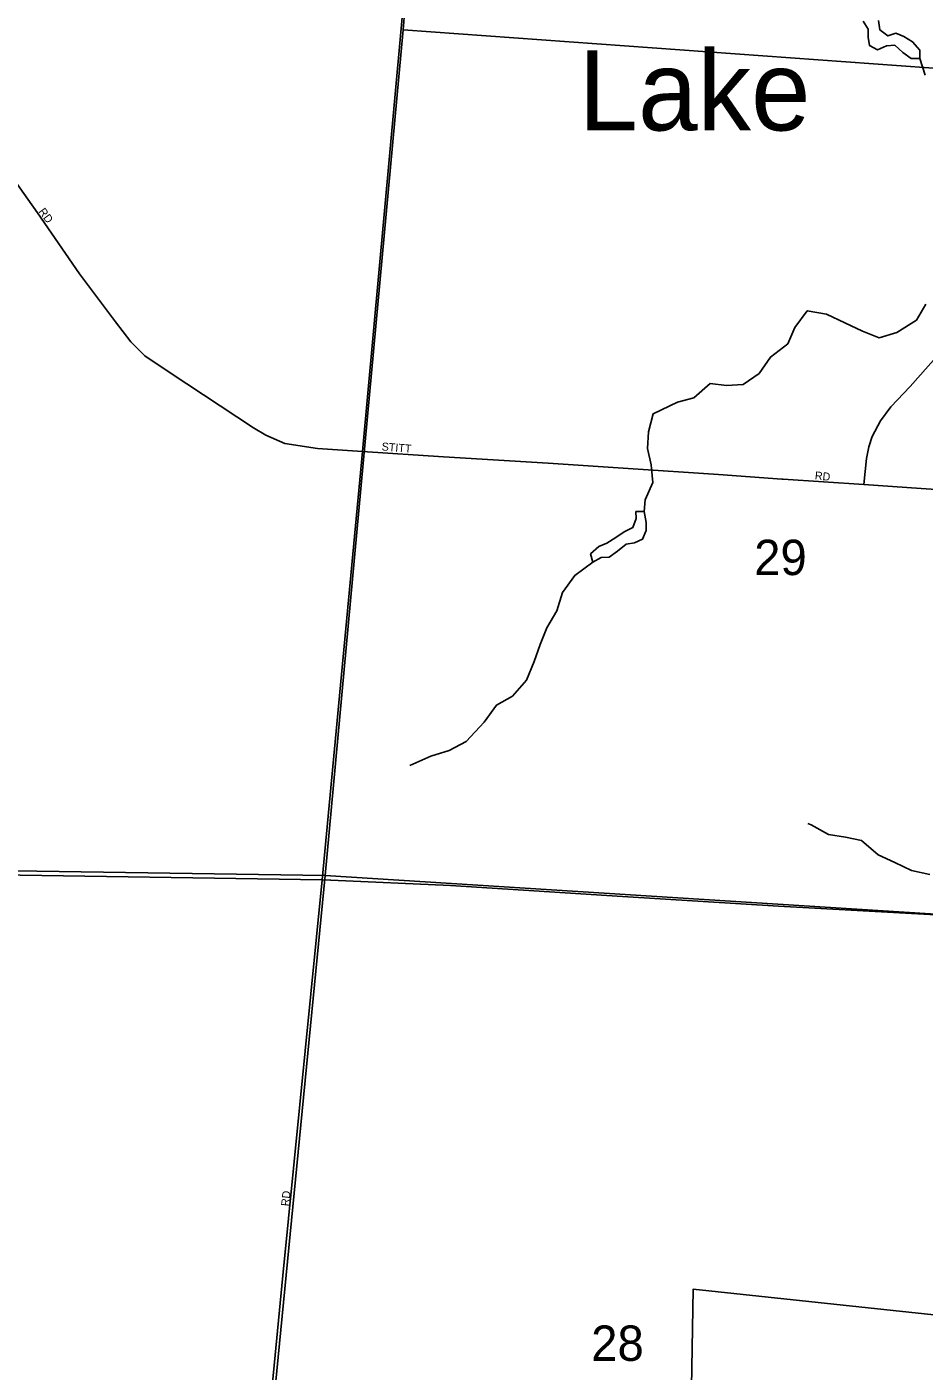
# Model space of a CAD drawing. Extents: x 0 to 1064, y 0 to 440.
# Drawn here: x 146.25 to 163.23, y 124.05 to 149.51 of the extents above; entities that cross this region are included whole.
import ezdxf

# ---------------------------------------------------------------- set-up
doc = ezdxf.new("R2010")
doc.units = 0
for name, color, linetype in [('GM_P_County_Alignment', 7, 'Continuous'), ('GM_X_City_Street', 7, 'Continuous'), ('GM_X_City_Street_Text', 7, 'Continuous'), ('GM_X_Corporation', 7, 'Continuous'), ('GM_X_Minor_Lake', 7, 'Continuous'), ('GM_X_Minor_Lake_Text', 7, 'Continuous'), ('GM_X_Minor_River', 7, 'Continuous'), ('GM_X_Section', 7, 'Continuous'), ('GM_X_Section_Text', 7, 'Continuous')]:
    doc.layers.add(name, color=color, linetype=linetype)

msp = doc.modelspace()

# ---------------------------------------------------------------- linework, layer by layer
at = {"layer": 'GM_P_County_Alignment'}
msp.add_lwpolyline([(162.091, 140.842), (162.14, 141.332), (162.185, 141.551), (162.252, 141.746), (162.407, 142.046), (162.603, 142.31), (162.967, 142.696), (163.653, 143.463)], dxfattribs=at)
at = {"layer": 'GM_X_City_Street'}
for points in [[(150.245, 117.089), (150.245, 117.089), (150.549, 120.226), (150.568, 120.42), (151.094, 125.86), (151.837, 133.351), (152.603, 141.461), (153.828, 154.937)], [(144.625, 148.537), (144.707, 148.439), (146.447, 145.982), (147.245, 144.829), (147.925, 143.917), (148.212, 143.538), (148.477, 143.273), (148.959, 142.952), (150.535, 141.913), (150.768, 141.773), (151.132, 141.613), (151.749, 141.521), (152.603, 141.461)], [(152.603, 141.461), (154.132, 141.366), (156.116, 141.242), (157.628, 141.141), (159.339, 141.029), (160.541, 140.941)], [(160.541, 140.941), (160.567, 140.939), (162.091, 140.842), (163.179, 140.764), (164.601, 140.669), (164.668, 140.665)], [(151.997, 133.344), (151.837, 133.351), (145.3, 133.452)], [(176.173, 132.14), (175.95, 132.213), (175.696, 132.251), (175.418, 132.274), (174.652, 132.146), (173.558, 132.01), (173.011, 131.973), (171.918, 132.051), (168.16, 132.43), (166.067, 132.53), (163.457, 132.692), (160.478, 132.854), (157.521, 133.038), (154.264, 133.246), (151.998, 133.344), (151.997, 133.344)]]:
    msp.add_lwpolyline(points, dxfattribs=at)
at = {"layer": 'GM_X_Corporation'}
msp.add_lwpolyline([(167.075, 115.945), (167.031, 124.73), (158.862, 125.603), (158.72, 117.426)], dxfattribs=at)
at = {"layer": 'GM_X_Minor_Lake'}
for points in [[(162.08, 149.613), (162.177, 149.461), (162.177, 149.309), (162.202, 149.151), (162.354, 149.072), (162.524, 149.145), (162.682, 149.157), (162.834, 149.018), (162.986, 148.908), (163.156, 148.908), (163.156, 149.066), (163.016, 149.224), (162.852, 149.321), (162.7, 149.388), (162.548, 149.334), (162.396, 149.449), (162.372, 149.625)], [(157.4, 139.835), (157.228, 139.728), (157.074, 139.664), (156.92, 139.527), (156.96, 139.368), (157.119, 139.456), (157.271, 139.46), (157.426, 139.578), (157.592, 139.709), (157.751, 139.737), (157.904, 139.807), (157.974, 139.97), (157.971, 140.122), (157.932, 140.331)], [(157.774, 140.327), (157.783, 140.193), (157.72, 140.023), (157.554, 139.941), (157.4, 139.835)], [(157.932, 140.331), (157.774, 140.327)]]:
    msp.add_lwpolyline(points, dxfattribs=at)
at = {"layer": 'GM_X_Minor_River'}
for points in [[(163.156, 148.908), (163.253, 148.588)], [(163.265, 144.255), (163.089, 143.952), (162.718, 143.715), (162.384, 143.618), (162.068, 143.745), (161.733, 143.903), (161.387, 144.067), (161.022, 144.128), (160.785, 143.812), (160.651, 143.502), (160.323, 143.253), (160.11, 142.944), (159.806, 142.731), (159.49, 142.713), (159.18, 142.749), (158.876, 142.482), (158.566, 142.397), (158.104, 142.178), (158.013, 141.838), (157.994, 141.522), (158.067, 141.212), (158.098, 140.878), (157.952, 140.55), (157.932, 140.331)], [(156.96, 139.368), (156.62, 139.117), (156.389, 138.795), (156.28, 138.449), (156.091, 138.127), (155.964, 137.811), (155.848, 137.489), (155.708, 137.137), (155.441, 136.833), (155.137, 136.663), (154.906, 136.341), (154.565, 135.97), (154.243, 135.8), (153.896, 135.697), (153.495, 135.515)], [(163.344, 133.456), (162.998, 133.528), (162.682, 133.68), (162.365, 133.826), (162.049, 134.099), (161.745, 134.16), (161.423, 134.209), (161.095, 134.397), (161.034, 134.421)]]:
    msp.add_lwpolyline(points, dxfattribs=at)
at = {"layer": 'GM_X_Section'}
for points in [[(154.714, 164.637), (171.08, 163.095), (169.688, 149.028), (169.612, 148.278), (153.371, 149.447), (153.404, 149.84)], [(153.404, 149.84), (153.371, 149.447), (151.892, 133.436), (135.935, 133.672), (137.43, 149.859)], [(169.612, 148.278), (168.142, 132.406), (151.892, 133.436), (153.371, 149.447)], [(135.935, 133.672), (151.892, 133.436), (150.318, 117.263), (134.386, 117.523)], [(151.892, 133.436), (168.142, 132.406), (166.556, 115.937), (150.318, 117.263)]]:
    msp.add_lwpolyline(points, close=True, dxfattribs=at)

# ---------------------------------------------------------------- texts
at = {"layer": 'GM_X_City_Street_Text'}
for s, rotation, p in [('RD', 306.2494, (146.459, 146.007)), ('STITT', 355.483, (152.959, 141.485)), ('RD', 353.9934, (161.159, 140.938)), ('RD', 83.9946, (151.208, 127.166))]:
    msp.add_text(s, height=0.1515, rotation=rotation, dxfattribs=at).set_placement(p)
at = {"layer": 'GM_X_Minor_Lake_Text'}
msp.add_text('Lake', height=1.515, rotation=359.9997, dxfattribs=at).set_placement((156.691, 147.544))
at = {"layer": 'GM_X_Section_Text'}
for s, p in [('29', (160.016, 139.124)), ('28', (156.93, 124.244))]:
    msp.add_text(s, height=0.6697, rotation=0, dxfattribs=at).set_placement(p)

doc.saveas('drawing.dxf')
